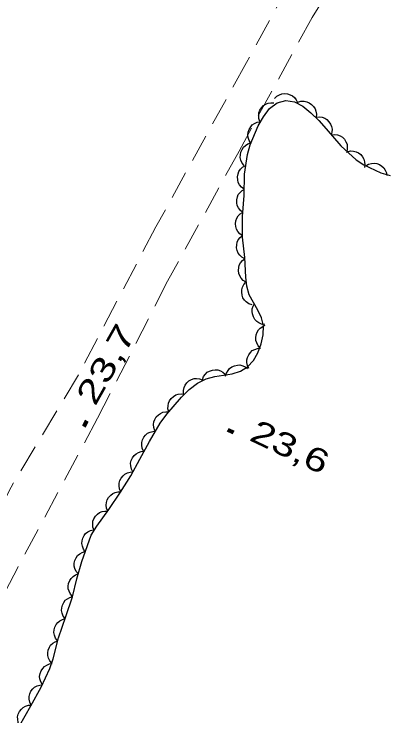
# Model space of a CAD drawing. Extents: x 356765 to 358572, y 5103174 to 5104650.
# Drawn here: x 357927.96 to 357951.95, y 5103971.53 to 5104016.65 of the extents above; entities that cross this region are included whole.
import ezdxf

# ---------------------------------------------------------------- set-up
doc = ezdxf.new("R2010")
doc.units = 0
doc.header["$LTSCALE"] = 0.6
doc.linetypes.add('DOT_DASHED', pattern=[7.7, 5, -1.2, 0.3, -1.2])
doc.linetypes.add('MEDIUM_DASHED', pattern=[4.5, 3, -1.5])
for name, color, linetype, lineweight in [('19', 7, 'Continuous', 13), ('3', 7, 'Continuous', 140), ('44', 7, 'Continuous', 25)]:
    doc.layers.add(name, color=color, linetype=linetype, lineweight=lineweight)

msp = doc.modelspace()

# ---------------------------------------------------------------- linework, layer by layer
at = {"layer": '19', "linetype": 'MEDIUM_DASHED'}
for points in [[(357957.03, 5104035.3), (357956.68, 5104034.64), (357956.07, 5104032.14), (357955.6, 5104031.13), (357953.75, 5104027.16), (357952.87, 5104025.59), (357951.69, 5104023.5), (357949.83, 5104020.71), (357948.08, 5104017.96), (357947.13, 5104016.42), (357942.44, 5104007.84), (357937.84, 5103999.47), (357933.34, 5103990.66), (357928.22, 5103981.11), (357923.52, 5103972.01), (357919.05, 5103962.99), (357914.1, 5103952.13), (357909.5, 5103942.67), (357904.23, 5103931.97), (357898.84, 5103921.3)], [(357951.63, 5104034.56), (357950.78, 5104030.85), (357950.47, 5104029.94), (357948.56, 5104024.45), (357947.91, 5104022.76), (357946.99, 5104020.98), (357942.91, 5104013.53), (357937.09, 5104002.97), (357932.11, 5103993.46), (357927.77, 5103986.24), (357920.29, 5103971.91), (357914.46, 5103960.71), (357908.65, 5103948.82), (357903.48, 5103938.49), (357903.56, 5103934.88), (357897.17, 5103922.09)]]:
    msp.add_lwpolyline(points, dxfattribs=at)
at = {"layer": '3'}
for p, q in [((357932.45, 5103990.14), (357932.64, 5103990.49)), ((357941.72, 5103989.91), (357942.08, 5103989.74))]:
    msp.add_line(p, q, dxfattribs=at)
at = {"layer": '44'}
for points in [[(357944.72, 5104011.21), (357944.86, 5104011.36), (357945.04, 5104011.46), (357945.19, 5104011.52), (357945.37, 5104011.54), (357945.55, 5104011.53), (357945.73, 5104011.46), (357945.88, 5104011.4), (357946.01, 5104011.28), (357946.12, 5104011.13), (357946.2, 5104010.97)], [(357943.78, 5104009.74), (357943.71, 5104009.94), (357943.7, 5104010.14), (357943.71, 5104010.3), (357943.78, 5104010.47), (357943.87, 5104010.62), (357944.01, 5104010.76), (357944.14, 5104010.86), (357944.31, 5104010.92), (357944.49, 5104010.95), (357944.67, 5104010.94)], [(357946.22, 5104010.98), (357946.42, 5104011.04), (357946.63, 5104011.04), (357946.79, 5104011.01), (357946.95, 5104010.94), (357947.1, 5104010.84), (357947.23, 5104010.7), (357947.33, 5104010.56), (357947.38, 5104010.4), (357947.41, 5104010.21), (357947.39, 5104010.03)], [(357947.38, 5104010.02), (357947.59, 5104010.04), (357947.79, 5104010.01), (357947.95, 5104009.96), (357948.09, 5104009.86), (357948.22, 5104009.73), (357948.32, 5104009.57), (357948.39, 5104009.42), (357948.42, 5104009.25), (357948.41, 5104009.06), (357948.37, 5104008.89)], [(357943.19, 5104008.35), (357943.08, 5104008.53), (357943.02, 5104008.72), (357943, 5104008.89), (357943.03, 5104009.06), (357943.08, 5104009.23), (357943.19, 5104009.4), (357943.29, 5104009.52), (357943.44, 5104009.62), (357943.6, 5104009.7), (357943.78, 5104009.73)], [(357948.37, 5104008.89), (357948.57, 5104008.91), (357948.77, 5104008.88), (357948.93, 5104008.83), (357949.08, 5104008.73), (357949.21, 5104008.6), (357949.31, 5104008.44), (357949.38, 5104008.29), (357949.4, 5104008.11), (357949.4, 5104007.93), (357949.35, 5104007.75)], [(357942.77, 5104006.91), (357942.64, 5104007.07), (357942.56, 5104007.26), (357942.51, 5104007.42), (357942.52, 5104007.59), (357942.55, 5104007.77), (357942.63, 5104007.95), (357942.72, 5104008.09), (357942.85, 5104008.2), (357943.01, 5104008.3), (357943.18, 5104008.36)], [(357949.4, 5104007.8), (357949.6, 5104007.85), (357949.8, 5104007.83), (357949.96, 5104007.8), (357950.12, 5104007.72), (357950.27, 5104007.61), (357950.38, 5104007.46), (357950.47, 5104007.32), (357950.51, 5104007.15), (357950.53, 5104006.96), (357950.5, 5104006.78)], [(357942.77, 5104005.4), (357942.6, 5104005.52), (357942.47, 5104005.68), (357942.39, 5104005.82), (357942.35, 5104005.99), (357942.34, 5104006.18), (357942.37, 5104006.37), (357942.42, 5104006.52), (357942.52, 5104006.67), (357942.65, 5104006.8), (357942.8, 5104006.9)], [(357950.58, 5104006.89), (357950.76, 5104007), (357950.96, 5104007.05), (357951.12, 5104007.07), (357951.3, 5104007.04), (357951.47, 5104006.97), (357951.63, 5104006.86), (357951.75, 5104006.76), (357951.84, 5104006.61), (357951.91, 5104006.44), (357951.94, 5104006.26)], [(357942.68, 5104003.9), (357942.52, 5104004.03), (357942.4, 5104004.2), (357942.32, 5104004.34), (357942.29, 5104004.52), (357942.29, 5104004.7), (357942.34, 5104004.89), (357942.39, 5104005.04), (357942.5, 5104005.18), (357942.63, 5104005.31), (357942.79, 5104005.4)], [(357942.65, 5104002.4), (357942.48, 5104002.52), (357942.35, 5104002.68), (357942.27, 5104002.82), (357942.22, 5104002.99), (357942.21, 5104003.17), (357942.24, 5104003.36), (357942.29, 5104003.52), (357942.39, 5104003.67), (357942.51, 5104003.8), (357942.66, 5104003.9)], [(357942.81, 5104000.91), (357942.62, 5104001.01), (357942.48, 5104001.15), (357942.38, 5104001.28), (357942.31, 5104001.44), (357942.28, 5104001.62), (357942.29, 5104001.82), (357942.31, 5104001.98), (357942.39, 5104002.13), (357942.5, 5104002.28), (357942.64, 5104002.4)], [(357942.89, 5103999.41), (357942.71, 5103999.52), (357942.57, 5103999.67), (357942.48, 5103999.81), (357942.42, 5103999.97), (357942.4, 5104000.16), (357942.42, 5104000.35), (357942.45, 5104000.51), (357942.54, 5104000.66), (357942.66, 5104000.8), (357942.8, 5104000.91)], [(357943.27, 5103997.96), (357943.07, 5103998.03), (357942.9, 5103998.14), (357942.78, 5103998.26), (357942.69, 5103998.41), (357942.63, 5103998.58), (357942.61, 5103998.77), (357942.61, 5103998.93), (357942.66, 5103999.1), (357942.74, 5103999.27), (357942.86, 5103999.4)], [(357944.1, 5103996.69), (357943.89, 5103996.72), (357943.71, 5103996.8), (357943.57, 5103996.89), (357943.45, 5103997.02), (357943.36, 5103997.18), (357943.3, 5103997.37), (357943.27, 5103997.53), (357943.29, 5103997.7), (357943.35, 5103997.88), (357943.44, 5103998.04)], [(357943.8, 5103995.17), (357943.66, 5103995.32), (357943.57, 5103995.51), (357943.51, 5103995.66), (357943.51, 5103995.84), (357943.53, 5103996.02), (357943.6, 5103996.2), (357943.68, 5103996.34), (357943.8, 5103996.46), (357943.96, 5103996.57), (357944.12, 5103996.64)], [(357943.06, 5103993.86), (357942.97, 5103994.05), (357942.94, 5103994.25), (357942.93, 5103994.41), (357942.98, 5103994.58), (357943.06, 5103994.75), (357943.18, 5103994.9), (357943.29, 5103995.01), (357943.45, 5103995.09), (357943.63, 5103995.15), (357943.81, 5103995.16)], [(357941.57, 5103993.36), (357941.62, 5103993.56), (357941.73, 5103993.74), (357941.83, 5103993.86), (357941.98, 5103993.96), (357942.14, 5103994.04), (357942.33, 5103994.07), (357942.49, 5103994.09), (357942.67, 5103994.04), (357942.84, 5103993.97), (357942.98, 5103993.87)], [(357940.08, 5103993.14), (357940.15, 5103993.34), (357940.27, 5103993.5), (357940.39, 5103993.62), (357940.54, 5103993.7), (357940.72, 5103993.76), (357940.91, 5103993.78), (357941.07, 5103993.77), (357941.24, 5103993.71), (357941.4, 5103993.62), (357941.54, 5103993.5)], [(357938.87, 5103992.24), (357938.86, 5103992.45), (357938.91, 5103992.64), (357938.97, 5103992.8), (357939.08, 5103992.94), (357939.21, 5103993.06), (357939.38, 5103993.15), (357939.54, 5103993.21), (357939.71, 5103993.22), (357939.9, 5103993.2), (357940.07, 5103993.14)], [(357937.92, 5103991.07), (357937.86, 5103991.27), (357937.87, 5103991.47), (357937.89, 5103991.64), (357937.97, 5103991.79), (357938.08, 5103991.94), (357938.22, 5103992.07), (357938.36, 5103992.16), (357938.53, 5103992.21), (357938.71, 5103992.23), (357938.89, 5103992.21)], [(357937.02, 5103989.86), (357936.95, 5103990.06), (357936.94, 5103990.26), (357936.96, 5103990.43), (357937.02, 5103990.59), (357937.11, 5103990.75), (357937.25, 5103990.88), (357937.38, 5103990.98), (357937.54, 5103991.05), (357937.72, 5103991.08), (357937.9, 5103991.08)], [(357936.3, 5103988.55), (357936.21, 5103988.74), (357936.18, 5103988.94), (357936.18, 5103989.1), (357936.23, 5103989.27), (357936.31, 5103989.44), (357936.43, 5103989.58), (357936.55, 5103989.7), (357936.71, 5103989.77), (357936.89, 5103989.82), (357937.07, 5103989.83)], [(357935.6, 5103987.22), (357935.51, 5103987.4), (357935.47, 5103987.6), (357935.46, 5103987.77), (357935.5, 5103987.94), (357935.58, 5103988.11), (357935.69, 5103988.26), (357935.81, 5103988.37), (357935.96, 5103988.46), (357936.14, 5103988.52), (357936.32, 5103988.54)], [(357934.83, 5103985.93), (357934.75, 5103986.12), (357934.72, 5103986.32), (357934.72, 5103986.49), (357934.77, 5103986.66), (357934.85, 5103986.82), (357934.98, 5103986.97), (357935.1, 5103987.08), (357935.26, 5103987.15), (357935.44, 5103987.2), (357935.62, 5103987.21)], [(357933.99, 5103984.69), (357933.92, 5103984.88), (357933.9, 5103985.08), (357933.91, 5103985.25), (357933.96, 5103985.41), (357934.05, 5103985.58), (357934.19, 5103985.71), (357934.31, 5103985.82), (357934.47, 5103985.89), (357934.65, 5103985.93), (357934.83, 5103985.93)], [(357933.11, 5103983.47), (357933.04, 5103983.67), (357933.03, 5103983.87), (357933.04, 5103984.04), (357933.1, 5103984.2), (357933.2, 5103984.36), (357933.34, 5103984.49), (357933.46, 5103984.6), (357933.63, 5103984.66), (357933.81, 5103984.69), (357933.99, 5103984.69)], [(357932.55, 5103982.08), (357932.43, 5103982.25), (357932.36, 5103982.44), (357932.33, 5103982.61), (357932.34, 5103982.78), (357932.39, 5103982.96), (357932.48, 5103983.13), (357932.57, 5103983.26), (357932.72, 5103983.37), (357932.88, 5103983.45), (357933.05, 5103983.5)], [(357932.1, 5103980.66), (357931.96, 5103980.82), (357931.88, 5103981), (357931.84, 5103981.16), (357931.84, 5103981.34), (357931.88, 5103981.52), (357931.96, 5103981.69), (357932.05, 5103981.83), (357932.19, 5103981.95), (357932.34, 5103982.04), (357932.52, 5103982.1)], [(357931.73, 5103979.2), (357931.59, 5103979.36), (357931.5, 5103979.54), (357931.45, 5103979.7), (357931.45, 5103979.87), (357931.47, 5103980.05), (357931.55, 5103980.23), (357931.63, 5103980.37), (357931.76, 5103980.49), (357931.91, 5103980.6), (357932.08, 5103980.66)], [(357931.25, 5103977.78), (357931.13, 5103977.95), (357931.06, 5103978.14), (357931.02, 5103978.3), (357931.03, 5103978.47), (357931.08, 5103978.65), (357931.17, 5103978.82), (357931.26, 5103978.96), (357931.4, 5103979.06), (357931.56, 5103979.15), (357931.73, 5103979.2)], [(357930.77, 5103976.36), (357930.64, 5103976.53), (357930.57, 5103976.72), (357930.53, 5103976.88), (357930.55, 5103977.06), (357930.59, 5103977.24), (357930.68, 5103977.4), (357930.78, 5103977.54), (357930.92, 5103977.65), (357931.08, 5103977.73), (357931.25, 5103977.78)], [(357930.4, 5103974.91), (357930.27, 5103975.06), (357930.18, 5103975.25), (357930.13, 5103975.41), (357930.13, 5103975.58), (357930.16, 5103975.76), (357930.24, 5103975.94), (357930.32, 5103976.08), (357930.45, 5103976.2), (357930.61, 5103976.3), (357930.78, 5103976.36)], [(357929.79, 5103973.53), (357929.68, 5103973.71), (357929.63, 5103973.91), (357929.61, 5103974.07), (357929.65, 5103974.25), (357929.71, 5103974.42), (357929.82, 5103974.58), (357929.92, 5103974.7), (357930.07, 5103974.8), (357930.24, 5103974.87), (357930.42, 5103974.9)], [(357929.06, 5103972.22), (357928.97, 5103972.41), (357928.94, 5103972.61), (357928.93, 5103972.78), (357928.98, 5103972.95), (357929.05, 5103973.11), (357929.18, 5103973.26), (357929.29, 5103973.38), (357929.45, 5103973.46), (357929.62, 5103973.51), (357929.8, 5103973.53)], [(357928.32, 5103970.92), (357928.23, 5103971.11), (357928.2, 5103971.31), (357928.19, 5103971.47), (357928.24, 5103971.64), (357928.31, 5103971.81), (357928.44, 5103971.96), (357928.55, 5103972.07), (357928.71, 5103972.15), (357928.89, 5103972.21), (357929.06, 5103972.22)]]:
    msp.add_lwpolyline(points, dxfattribs=at)
at = {"layer": '44', "linetype": 'DOT_DASHED'}
for points in [[(357943.09, 5103998.59), (357942.93, 5103999.15), (357942.87, 5103999.73), (357942.8, 5104000.99), (357942.65, 5104002.3), (357942.66, 5104003.63), (357942.76, 5104004.99), (357942.79, 5104006.36), (357942.97, 5104007.61), (357943.15, 5104008.25), (357943.67, 5104009.47), (357944, 5104010.04), (357944.4, 5104010.58), (357944.88, 5104010.95), (357945.44, 5104011.09), (357946, 5104011), (357946.54, 5104010.72), (357947.06, 5104010.3), (357947.57, 5104009.8), (357948.04, 5104009.26), (357948.98, 5104008.18), (357949.96, 5104007.28), (357950.46, 5104006.95), (357951.55, 5104006.44), (357952.16, 5104006.26)], [(357928.31, 5103970.9), (357929.04, 5103972.18), (357929.72, 5103973.38), (357930.27, 5103974.57), (357930.48, 5103975.2), (357930.83, 5103976.55), (357931.3, 5103977.92), (357931.73, 5103979.19), (357932, 5103980.33), (357932.33, 5103981.46), (357932.93, 5103983.15), (357933.29, 5103983.72), (357934.07, 5103984.8), (357934.82, 5103985.91), (357935.47, 5103986.97), (357936.05, 5103988.04), (357936.67, 5103989.17), (357937.37, 5103990.34), (357937.79, 5103990.92), (357938.74, 5103992.03), (357939.23, 5103992.51), (357939.76, 5103992.91), (357940.32, 5103993.2), (357940.88, 5103993.34), (357941.99, 5103993.51), (357942.52, 5103993.7), (357942.97, 5103993.98), (357943.36, 5103994.38), (357943.64, 5103994.87), (357943.86, 5103995.44), (357943.99, 5103996.03), (357944, 5103996.61), (357943.88, 5103997.13), (357943.64, 5103997.62), (357943.09, 5103998.59)]]:
    msp.add_lwpolyline(points, dxfattribs=at)

# ---------------------------------------------------------------- texts
at = {"layer": '3'}
for s, rotation, width, p in [('23,7   ', 60.48, 1.4, (357933.18, 5103991.39)), ('23,6   ', 334.619, 1.35, (357943.02, 5103989.28))]:
    msp.add_text(s, height=1.5, rotation=rotation, dxfattribs=dict(at, width=width)).set_placement(p)

doc.saveas('drawing.dxf')
